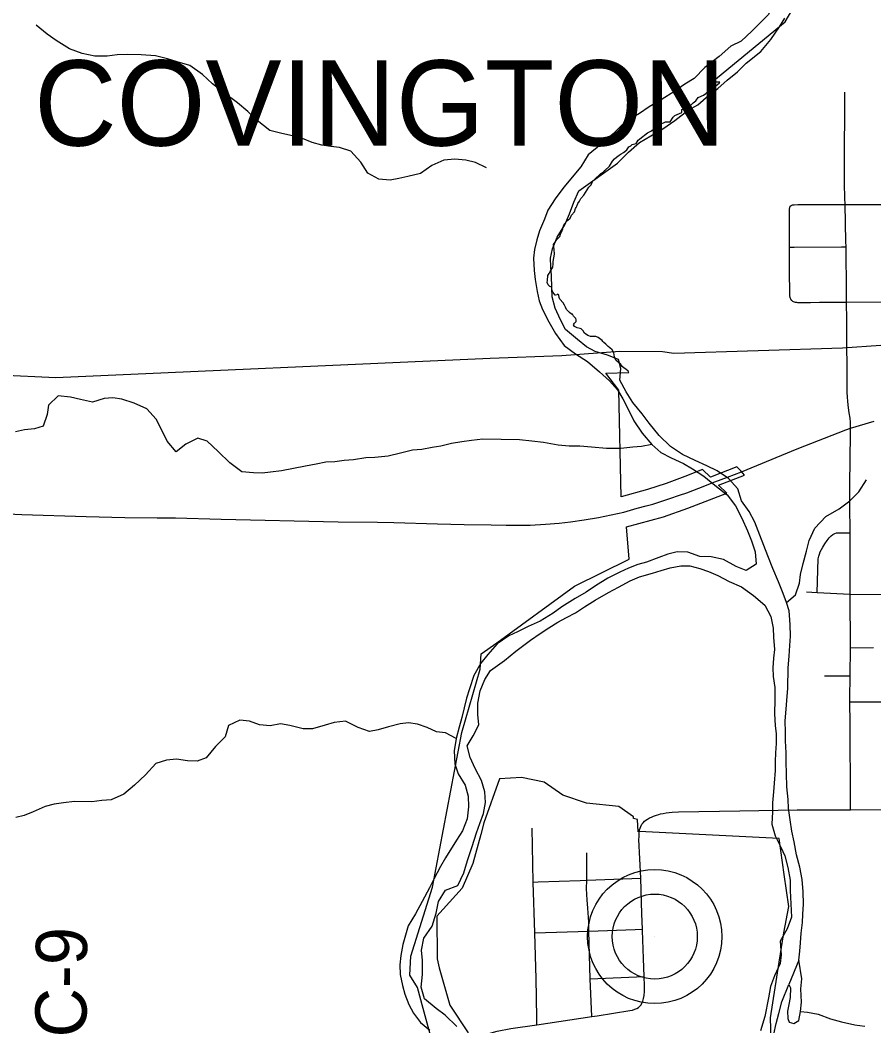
# Model space of a CAD drawing. Extents: x -87 to 2145, y -2128 to 440.
# Drawn here: x 3.07 to 28.06, y -1200.4 to -1170.94 of the extents above; entities that cross this region are included whole.
import ezdxf

# ---------------------------------------------------------------- set-up
doc = ezdxf.new("R2010")
doc.units = 0
for name, color, linetype in [('GM_X_City_Street', 7, 'Continuous'), ('GM_X_Corporation', 7, 'Continuous'), ('GM_X_Corporation_Text', 7, 'Continuous'), ('GM_X_County_Road', 7, 'Continuous'), ('GM_X_County_Road_Text', 7, 'Continuous'), ('GM_X_Major_River', 7, 'Continuous'), ('GM_X_Minor_River', 7, 'Continuous'), ('GM_X_Rail_Line', 7, 'Continuous'), ('GM_X_Township_Road', 7, 'Continuous'), ('GM_X_Unincorporated', 7, 'Continuous'), ('GM_X_Unincorporated_Location', 7, 'Continuous'), ('GM_X_US_Route', 7, 'Continuous')]:
    doc.layers.add(name, color=color, linetype=linetype)

msp = doc.modelspace()

# ---------------------------------------------------------------- linework, layer by layer
at = {"layer": 'GM_X_City_Street'}
msp.add_line((27.378, -1189.322), (28.055, -1189.317), dxfattribs=at)
for points in [[(27.378, -1189.322), (27.367, -1187.757), (27.367, -1185.956), (27.362, -1185.133), (27.359, -1184.543), (27.378, -1183.07), (27.38, -1182.887), (27.375, -1182.715), (27.365, -1182.596), (27.339, -1182.446), (27.31, -1182.219), (27.297, -1182.089), (27.291, -1181.992), (27.284, -1181.832), (27.272, -1179.726), (27.263, -1179.198), (27.259, -1178.927), (27.248, -1177.581), (27.246, -1177.419), (27.22, -1176.343), (27.216, -1176.145), (27.207, -1175.735), (27.205, -1175.325), (27.213, -1173.046)], [(25.656, -1179.148), (25.634, -1179.117), (25.622, -1179.093), (25.614, -1179.064), (25.606, -1179.013), (25.603, -1178.965), (25.602, -1178.94), (25.6, -1178.845), (25.597, -1178.391), (25.595, -1177.587), (25.592, -1176.505), (25.595, -1176.458), (25.599, -1176.433), (25.605, -1176.412), (25.616, -1176.393), (25.639, -1176.371)], [(25.639, -1176.371), (25.66, -1176.358), (25.68, -1176.351), (25.709, -1176.347), (25.727, -1176.346), (25.835, -1176.344), (27.22, -1176.343), (28.716, -1176.343), (28.829, -1176.342)], [(25.595, -1177.587), (25.73, -1177.587), (27.111, -1177.581), (27.248, -1177.581)], [(25.656, -1179.148), (25.681, -1179.169), (25.704, -1179.182), (25.729, -1179.192), (25.763, -1179.201), (25.793, -1179.205), (25.829, -1179.208), (25.896, -1179.21), (25.995, -1179.213), (26.207, -1179.208), (26.469, -1179.203), (27.263, -1179.198), (28.744, -1179.19), (28.805, -1179.193), (28.87, -1179.2)], [(26.401, -1187.703), (26.434, -1186.717), (26.447, -1186.644), (26.469, -1186.578), (26.493, -1186.518), (26.568, -1186.373), (26.628, -1186.275), (26.695, -1186.177), (26.756, -1186.099), (26.808, -1186.047), (26.864, -1186.003), (26.918, -1185.975), (26.971, -1185.962), (27.036, -1185.956), (27.229, -1185.956), (27.367, -1185.956)], [(26.094, -1187.683), (26.401, -1187.703), (27.367, -1187.757)], [(27.367, -1187.757), (28.751, -1187.765), (28.932, -1187.766)], [(27.377, -1194.073), (27.375, -1193.831), (27.364, -1191.541), (27.36, -1190.903), (27.359, -1190.788), (27.365, -1190.168), (27.365, -1190.149), (27.378, -1189.322)], [(26.62, -1190.149), (27.222, -1190.149), (27.365, -1190.149)], [(27.36, -1190.903), (27.508, -1190.904), (28.95, -1190.911)], [(25.814, -1194.073), (27.377, -1194.073), (28.509, -1194.065), (28.791, -1194.056), (28.965, -1194.043)]]:
    msp.add_lwpolyline(points, dxfattribs=at)
at = {"layer": 'GM_X_Corporation'}
for points in [[(15.194, -1201.071), (14.872, -1199.892), (14.702, -1199.272), (14.478, -1198.913), (14.509, -1198.352), (15.139, -1196.34), (16, -1191.804), (16.533, -1189.953), (16.562, -1189.498), (17.021, -1189.178), (19.297, -1187.517), (20.901, -1186.73), (20.818, -1185.786), (21.903, -1185.486), (22.612, -1185.239), (23.754, -1184.791), (23.514, -1184.562), (24.275, -1184.265), (24.18, -1184.152), (24.049, -1184.028), (23.281, -1184.329), (23.041, -1184.1), (22.528, -1184.305), (21.984, -1184.51), (21.432, -1184.69), (20.66, -1184.898), (20.6, -1181.776), (20.211, -1181.281), (20.885, -1181.261), (20.874, -1181.219), (20.802, -1181.168), (20.751, -1181.132), (20.689, -1181.081), (20.653, -1181.024), (20.504, -1180.896), (20.473, -1180.803), (20.448, -1180.685), (20.401, -1180.598), (20.329, -1180.541), (20.283, -1180.5), (20.211, -1180.433), (20.155, -1180.382), (20.132, -1180.357), (20.104, -1180.326), (19.991, -1180.233), (19.919, -1180.207), (19.77, -1180.202), (19.719, -1180.187), (19.693, -1180.176), (19.595, -1180.11), (19.549, -1180.038), (19.498, -1179.986), (19.462, -1179.976), (19.375, -1179.955), (19.303, -1179.909), (19.267, -1179.863), (19.303, -1179.812), (19.349, -1179.771), (19.349, -1179.714), (19.333, -1179.678), (19.272, -1179.611), (19.241, -1179.555), (19.21, -1179.55), (19.149, -1179.503), (19.107, -1179.457), (19.061, -1179.411), (19.036, -1179.344), (19.01, -1179.293), (18.964, -1179.216), (18.871, -1179.113), (18.851, -1179.062), (18.835, -1178.995), (18.805, -1178.969), (18.794, -1178.99), (18.738, -1178.995), (18.728, -1178.995), (18.676, -1178.918), (18.646, -1178.861), (18.63, -1178.815), (18.625, -1178.753), (18.574, -1178.738), (18.527, -1178.692), (18.497, -1178.62), (18.507, -1178.568), (18.517, -1178.419), (18.558, -1178.363), (18.589, -1178.301), (18.666, -1178.178), (18.676, -1178.075), (18.673, -1178.036), (18.671, -1178.008), (18.717, -1177.798), (18.702, -1177.659), (18.687, -1177.515), (18.728, -1177.448), (18.779, -1177.361), (18.866, -1177.274), (18.892, -1177.207), (18.933, -1177.099), (18.953, -1177.058), (18.969, -1177.006), (18.994, -1176.914), (19.107, -1176.801), (19.171, -1176.745), (19.212, -1176.655), (19.299, -1176.551), (19.324, -1176.456), (19.346, -1176.432), (19.371, -1176.388), (19.397, -1176.315), (19.441, -1176.239), (19.485, -1176.164), (19.569, -1176.065), (19.717, -1175.829), (19.787, -1175.76), (19.823, -1175.667), (19.946, -1175.549), (20.014, -1175.486), (20.066, -1175.434), (20.153, -1175.387), (20.182, -1175.347), (20.322, -1175.213), (20.409, -1175.073), (20.473, -1175.004), (20.525, -1174.957), (20.606, -1174.899), (20.665, -1174.858), (20.734, -1174.818), (20.775, -1174.783), (20.827, -1174.742), (20.891, -1174.649), (20.949, -1174.626), (20.984, -1174.585), (21.106, -1174.55), (21.159, -1174.457), (21.211, -1174.416), (21.438, -1174.242), (21.548, -1174.183), (21.67, -1174.085), (21.682, -1174.067), (21.775, -1174.05), (21.781, -1174.009), (21.833, -1173.98), (21.926, -1173.939), (21.961, -1173.916), (22.042, -1173.916), (22.094, -1173.916), (22.187, -1173.782), (22.24, -1173.73), (22.437, -1173.648), (22.443, -1173.561), (22.617, -1173.509), (22.693, -1173.445), (22.769, -1173.363), (22.85, -1173.299), (22.92, -1173.206), (23.071, -1173.142), (23.141, -1173.084), (23.286, -1172.95), (23.443, -1172.857), (23.532, -1172.786), (23.543, -1172.773), (23.551, -1172.761), (23.318, -1172.76), (25.468, -1170.987), (25.658, -1170.654)], [(25.07, -1201.149), (25.037, -1200.16), (25.291, -1198.537), (25.431, -1197.671), (25.571, -1196.905), (25.439, -1195.967), (25.291, -1194.915), (21.189, -1194.708), (21.158, -1194.715), (21.147, -1194.351), (21.022, -1194.325), (21.021, -1194.28), (20.595, -1193.976), (19.649, -1193.877), (18.952, -1193.643), (18.413, -1193.265), (17.742, -1193.122), (17.105, -1193.164), (16.645, -1194.454), (16.553, -1194.791), (16.323, -1195.646), (16.009, -1196.361), (15.265, -1197.189), (15.275, -1198.433), (15.338, -1198.695), (15.645, -1199.79), (16.19, -1200.598)]]:
    msp.add_lwpolyline(points, dxfattribs=at)
at = {"layer": 'GM_X_County_Road'}
msp.add_line((18.193, -1200.365), (19.801, -1200.125), dxfattribs=at)
for points in [[(21.385, -1194.375), (21.436, -1194.342), (21.492, -1194.309), (21.553, -1194.281), (21.61, -1194.258), (21.694, -1194.229), (21.766, -1194.207), (21.818, -1194.192), (21.896, -1194.175), (21.984, -1194.158), (22.065, -1194.147), (22.154, -1194.14), (22.341, -1194.132), (24.142, -1194.096), (25.814, -1194.073)], [(21.195, -1194.722), (21.204, -1194.661), (21.221, -1194.607), (21.241, -1194.557), (21.273, -1194.494), (21.306, -1194.45), (21.347, -1194.405), (21.385, -1194.375)], [(21.239, -1196.074), (21.186, -1194.941), (21.189, -1194.858), (21.195, -1194.722)], [(21.286, -1197.566), (21.27, -1197.116), (21.239, -1196.074)], [(21.341, -1198.956), (21.315, -1198.427), (21.288, -1197.607), (21.286, -1197.566)], [(19.801, -1200.125), (19.959, -1200.101), (20.917, -1199.951), (20.996, -1199.934), (21.069, -1199.911), (21.121, -1199.887), (21.171, -1199.858), (21.211, -1199.823), (21.245, -1199.782), (21.272, -1199.737), (21.297, -1199.675), (21.322, -1199.594), (21.339, -1199.511), (21.348, -1199.395), (21.35, -1199.229), (21.341, -1198.956)], [(16.612, -1200.667), (17.033, -1200.553), (17.432, -1200.479), (18.193, -1200.365)]]:
    msp.add_lwpolyline(points, dxfattribs=at)
at = {"layer": 'GM_X_Major_River'}
msp.add_line((25.861, -1198.473), (25.569, -1199.19), dxfattribs=at)
for points in [[(25.146, -1169.827), (25.139, -1170.109), (25.091, -1170.471), (24.974, -1170.77), (24.491, -1171.264), (24.173, -1171.559), (23.878, -1171.704), (23.53, -1172.008), (23.11, -1172.332), (22.802, -1172.648), (22.527, -1172.813), (22.231, -1173.018), (21.833, -1173.271), (21.487, -1173.475), (21.201, -1173.671), (20.783, -1173.923), (20.434, -1174.268), (20.065, -1174.583), (19.697, -1174.887), (19.488, -1175.235)], [(20.556, -1175.128), (20.875, -1174.812), (21.203, -1174.527), (21.529, -1174.333), (21.885, -1174.119), (22.232, -1173.875), (22.621, -1173.581), (22.906, -1173.416), (23.234, -1173.141), (23.499, -1172.945), (23.766, -1172.699), (24.073, -1172.454), (24.32, -1172.197), (24.75, -1171.854), (25.049, -1171.508), (25.298, -1171.14), (25.454, -1170.882)], [(25.861, -1198.473), (25.896, -1198.213), (25.91, -1197.963), (25.935, -1197.683), (25.97, -1197.373), (25.984, -1197.122), (25.999, -1196.832), (25.995, -1196.471), (25.961, -1196.11), (25.897, -1195.748), (25.802, -1195.386), (25.729, -1195.004), (25.664, -1194.692), (25.609, -1194.36), (25.565, -1194.019), (25.549, -1193.768), (25.515, -1193.396), (25.501, -1193.005), (25.497, -1192.674), (25.491, -1192.404), (25.477, -1192.053), (25.471, -1191.792), (25.467, -1191.461), (25.493, -1191.121), (25.517, -1190.871), (25.543, -1190.511), (25.553, -1189.909), (25.579, -1189.569), (25.604, -1189.259), (25.618, -1188.988), (25.614, -1188.638), (25.581, -1188.246), (25.505, -1187.994), (25.409, -1187.732), (25.274, -1187.389), (25.1, -1187.005), (24.956, -1186.632), (24.725, -1186.027), (24.582, -1185.644), (24.416, -1185.33), (24.191, -1185.016), (24.076, -1184.673), (23.811, -1184.368), (23.474, -1184.142), (23.176, -1183.996), (22.827, -1183.84), (22.46, -1183.664), (22.113, -1183.427), (21.777, -1183.111), (21.483, -1182.745), (21.277, -1182.471), (21.002, -1182.136), (20.806, -1181.832), (20.621, -1181.488), (20.657, -1181.148), (20.582, -1180.876), (20.263, -1180.75), (19.904, -1180.644), (19.645, -1180.509), (19.388, -1180.295), (19.033, -1179.998), (18.887, -1179.715), (18.732, -1179.372), (18.648, -1179.04), (18.632, -1178.779), (18.628, -1178.418), (18.602, -1178.167), (18.596, -1177.916), (18.651, -1177.637), (18.787, -1177.298), (19.013, -1176.931), (19.149, -1176.613), (19.275, -1176.274), (19.421, -1175.936), (20.556, -1175.128)], [(19.488, -1175.235), (18.982, -1175.828), (18.735, -1176.175), (18.519, -1176.502), (18.415, -1176.771), (18.269, -1177.109), (18.194, -1177.378), (18.129, -1177.658), (18.095, -1177.908), (18.119, -1178.269), (18.145, -1178.54), (18.209, -1178.892), (18.265, -1179.163), (18.361, -1179.416), (18.545, -1179.779), (18.74, -1180.123), (18.995, -1180.468), (19.331, -1180.715), (19.678, -1180.941), (20.034, -1181.238), (20.321, -1181.503), (20.557, -1181.768), (20.713, -1182.031), (20.887, -1182.374), (21.033, -1182.678), (21.277, -1183.042), (21.562, -1183.368), (21.829, -1183.603), (22.127, -1183.758), (22.485, -1183.925), (22.753, -1184.08), (23.08, -1184.296), (23.456, -1184.603), (23.763, -1184.848), (24.008, -1185.163), (24.193, -1185.527), (24.367, -1185.901), (24.482, -1186.193), (24.587, -1186.516), (24.621, -1186.877), (24.327, -1187.063), (24.029, -1186.947), (23.661, -1186.741), (23.302, -1186.664), (22.971, -1186.649), (22.612, -1186.523), (22.302, -1186.517), (22.03, -1186.583), (21.768, -1186.679), (21.405, -1186.813), (21.153, -1186.889), (20.881, -1186.994), (20.628, -1187.11), (20.274, -1187.285), (19.91, -1187.509), (19.636, -1187.695), (19.322, -1187.88), (18.927, -1188.124), (18.674, -1188.31), (18.289, -1188.544), (17.946, -1188.699), (17.632, -1188.854), (17.38, -1188.97), (17.035, -1189.205), (16.759, -1189.521), (16.554, -1189.778), (16.348, -1190.135), (16.221, -1190.524), (16.136, -1190.803), (16.072, -1191.082), (15.997, -1191.362), (15.922, -1191.651), (15.836, -1191.98), (15.78, -1192.34), (15.794, -1192.721), (15.889, -1193.014), (16.094, -1193.348), (16.189, -1193.67), (16.194, -1193.981), (16.158, -1194.331), (16.022, -1194.69), (15.847, -1194.957), (15.517, -1195.473), (15.373, -1195.731), (15.176, -1196.098), (15.052, -1196.357), (14.835, -1196.754), (14.648, -1197.112), (14.432, -1197.469), (14.347, -1197.738), (14.272, -1198.017), (14.217, -1198.337), (14.182, -1198.607), (14.198, -1198.898), (14.262, -1199.22), (14.328, -1199.472), (14.444, -1199.774), (14.58, -1200.027), (14.786, -1200.301), (15.062, -1200.526)], [(19.062, -1188.437), (19.325, -1188.301), (19.589, -1188.125), (19.903, -1187.93), (20.297, -1187.706), (20.591, -1187.551), (20.925, -1187.366), (21.197, -1187.25), (21.58, -1187.136), (21.832, -1187.061), (22.094, -1186.985), (22.415, -1186.92), (22.676, -1186.924), (22.965, -1186.999), (23.224, -1187.094), (23.493, -1187.209), (23.831, -1187.385), (24.189, -1187.541), (24.536, -1187.788), (24.872, -1188.074), (25.047, -1188.408), (25.111, -1188.749), (25.127, -1189.01), (25.151, -1189.371), (25.127, -1189.632), (25.102, -1189.912), (25.118, -1190.163), (25.162, -1190.484), (25.167, -1190.835), (25.15, -1191.256), (25.174, -1191.597), (25.2, -1191.848), (25.205, -1192.128), (25.181, -1192.399), (25.176, -1192.659), (25.172, -1192.92), (25.146, -1193.29), (25.122, -1193.54), (25.096, -1193.87), (25.092, -1194.131), (25.076, -1194.491), (25.17, -1194.834), (25.335, -1195.167), (25.451, -1195.42), (25.546, -1195.762), (25.61, -1196.134), (25.615, -1196.435), (25.628, -1196.826), (25.652, -1197.217), (25.526, -1197.556), (25.319, -1197.913), (25.353, -1198.314), (25.318, -1198.574), (25.152, -1198.932), (25.037, -1199.241), (24.981, -1199.581), (24.872, -1200.12), (24.744, -1200.539)], [(15.856, -1200.419), (15.511, -1200.083), (15.244, -1199.888), (14.908, -1199.602), (14.813, -1199.269), (14.849, -1198.889), (14.846, -1198.488), (14.821, -1198.177), (14.887, -1197.827), (15.133, -1197.481), (15.25, -1197.102), (15.316, -1196.752), (15.522, -1196.425), (15.885, -1196.291), (16.061, -1195.913), (16.168, -1195.554), (16.305, -1195.145), (16.432, -1194.747), (16.526, -1194.468), (16.632, -1194.179), (16.697, -1193.859), (16.672, -1193.548), (16.577, -1193.216), (16.393, -1192.862), (16.248, -1192.539), (16.153, -1192.196), (16.329, -1191.899), (16.494, -1191.581), (16.469, -1191.28), (16.465, -1190.949), (16.541, -1190.589), (16.677, -1190.251), (16.842, -1189.993), (17.247, -1189.699), (17.583, -1189.424), (18.009, -1189.101), (18.293, -1188.905), (18.546, -1188.739), (18.81, -1188.573), (19.062, -1188.437)], [(25.569, -1199.19), (25.617, -1199.281), (25.612, -1199.572), (25.569, -1199.771), (25.536, -1199.971), (25.542, -1200.182), (25.58, -1200.293), (25.72, -1200.325), (25.862, -1200.237), (25.916, -1199.978), (25.941, -1199.707), (25.927, -1199.316), (25.952, -1199.016), (25.861, -1198.473)], [(26.056, -1203.648), (25.931, -1203.335), (25.825, -1203.063), (25.65, -1202.759), (25.475, -1202.426), (25.399, -1202.174), (25.295, -1201.801), (25.22, -1201.479), (25.155, -1201.157), (25.129, -1200.896), (25.134, -1200.646), (25.199, -1200.326), (25.284, -1200.037), (25.37, -1199.698), (25.569, -1199.19)]]:
    msp.add_lwpolyline(points, dxfattribs=at)
at = {"layer": 'GM_X_Minor_River'}
for points in [[(16.723, -1175.265), (16.404, -1175.107), (16.114, -1175.04), (15.793, -1175.013), (15.47, -1175.046), (15.125, -1175.2), (14.788, -1175.434), (14.415, -1175.517), (14.152, -1175.581), (13.899, -1175.626), (13.568, -1175.599), (13.25, -1175.42), (13.046, -1175.103), (12.752, -1174.774), (12.422, -1174.666), (12.161, -1174.64), (11.901, -1174.604), (11.621, -1174.528), (11.332, -1174.41), (11.042, -1174.324), (10.732, -1174.256), (10.382, -1174.168), (10.006, -1173.877), (9.73, -1173.619), (9.434, -1173.361), (9.048, -1173.08), (8.702, -1172.81), (8.406, -1172.532), (8.04, -1172.272), (7.67, -1172.163), (7.381, -1172.076), (7.031, -1171.988), (6.609, -1171.958), (6.207, -1171.949), (5.905, -1171.953), (5.613, -1171.997), (5.251, -1171.999), (4.881, -1171.92), (4.512, -1171.781), (4.125, -1171.541), (3.857, -1171.353), (3.541, -1171.084)], [(21.562, -1183.368), (21.261, -1183.433), (21.01, -1183.449), (20.658, -1183.483), (20.237, -1183.486), (19.797, -1183.448), (19.457, -1183.423), (19.146, -1183.417), (18.816, -1183.392), (18.386, -1183.314), (18.046, -1183.269), (17.686, -1183.232), (16.614, -1183.214), (16.282, -1183.249), (16.001, -1183.294), (15.699, -1183.339), (15.388, -1183.414), (15.136, -1183.46), (14.825, -1183.515), (14.553, -1183.54), (14.201, -1183.625), (13.839, -1183.709), (13.457, -1183.752), (13.187, -1183.758), (12.825, -1183.822), (12.554, -1183.837), (12.283, -1183.873), (12.022, -1183.889), (11.74, -1183.944), (11.419, -1184.009), (11.067, -1184.073), (10.725, -1184.137), (10.403, -1184.182), (10.152, -1184.208), (9.902, -1184.204), (9.562, -1184.168), (9.205, -1183.911), (8.87, -1183.575), (8.544, -1183.269), (8.275, -1183.184), (7.921, -1183.358), (7.637, -1183.584), (7.372, -1183.269), (7.236, -1182.986), (7.051, -1182.632), (6.776, -1182.327), (6.408, -1182.16), (6.049, -1182.044), (5.779, -1181.999), (5.528, -1182.025), (5.185, -1182.13), (4.836, -1182.054), (4.547, -1181.979), (4.186, -1181.943), (3.901, -1182.218), (3.856, -1182.488), (3.74, -1182.837), (3.489, -1182.913), (3.198, -1182.938), (2.936, -1182.994)], [(25.505, -1187.994), (25.769, -1187.778), (25.885, -1187.43), (25.919, -1187.18), (25.995, -1186.86), (26.091, -1186.491), (26.166, -1186.182), (26.333, -1185.824), (26.659, -1185.478), (27.044, -1185.254), (27.358, -1185.019), (27.623, -1184.753), (27.85, -1184.406)], [(15.836, -1191.98), (15.518, -1191.815), (15.258, -1191.79), (14.98, -1191.655), (14.701, -1191.56), (14.441, -1191.526), (14.19, -1191.552), (13.857, -1191.636), (13.555, -1191.732), (13.294, -1191.777), (12.965, -1191.661), (12.597, -1191.475), (12.266, -1191.509), (11.994, -1191.595), (11.631, -1191.699), (11.351, -1191.694), (10.961, -1191.598), (10.692, -1191.553), (10.39, -1191.608), (10.08, -1191.583), (9.781, -1191.478), (9.501, -1191.443), (9.167, -1191.597), (9.071, -1191.937), (8.786, -1192.212), (8.51, -1192.548), (8.248, -1192.644), (7.967, -1192.64), (7.647, -1192.584), (7.356, -1192.619), (7.044, -1192.714), (6.738, -1193.05), (6.412, -1193.345), (6.107, -1193.61), (5.733, -1193.775), (5.462, -1193.8), (5.171, -1193.835), (4.66, -1193.827), (4.339, -1193.861), (4.067, -1193.907), (3.806, -1193.973), (3.452, -1194.127), (3.19, -1194.233), (2.938, -1194.299)], [(25.916, -1199.978), (26.116, -1200.001), (26.436, -1200.057), (26.795, -1200.193), (27.114, -1200.278), (27.504, -1200.365), (27.794, -1200.41)]]:
    msp.add_lwpolyline(points, dxfattribs=at)
at = {"layer": 'GM_X_Rail_Line'}
msp.add_lwpolyline([(-21.617, -1175.743), (-1.755, -1180.871), (-0.387, -1181.11), (0.552, -1181.183), (2.455, -1181.333), (4.116, -1181.404), (16.832, -1180.845), (18.928, -1180.764), (20.623, -1180.635), (21.872, -1180.65), (22.21, -1180.696), (27.143, -1180.542), (29.389, -1180.378), (32.123, -1180.05), (32.645, -1179.993)], dxfattribs=at)
at = {"layer": 'GM_X_Township_Road'}
for p, q in [((18.088, -1196.186), (18.061, -1194.611)), ((18.136, -1197.675), (18.088, -1196.186)), ((19.655, -1196.131), (21.239, -1196.074)), ((18.136, -1197.675), (19.721, -1197.62)), ((19.761, -1199.024), (19.721, -1197.62)), ((19.761, -1199.024), (21.341, -1198.956)), ((19.801, -1200.125), (19.761, -1199.024))]:
    msp.add_line(p, q, dxfattribs=at)
for points in [[(19.655, -1196.131), (19.657, -1196.039), (19.66, -1195.328)], [(18.088, -1196.186), (18.234, -1196.181), (19.46, -1196.138), (19.655, -1196.131)], [(19.721, -1197.62), (19.714, -1197.363), (19.686, -1196.955), (19.675, -1196.825), (19.665, -1196.712), (19.656, -1196.537), (19.652, -1196.389), (19.655, -1196.131)], [(18.193, -1200.365), (18.191, -1200.196), (18.187, -1199.562), (18.18, -1199.021), (18.136, -1197.675)], [(19.721, -1197.62), (21.075, -1197.574), (21.286, -1197.566)]]:
    msp.add_lwpolyline(points, dxfattribs=at)
at = {"layer": 'GM_X_Unincorporated'}
for radius in [1.964, 1.245]:
    msp.add_circle((21.647, -1197.784), radius, dxfattribs=at)
at = {"layer": 'GM_X_Unincorporated_Location'}
msp.add_line((21.647, -1197.784), (21.647, -1197.784), dxfattribs=at)
at = {"layer": 'GM_X_US_Route'}
for points in [[(20.738, -1185.347), (21.135, -1185.238), (21.393, -1185.171), (21.589, -1185.114), (21.764, -1185.061), (22.09, -1184.953), (22.372, -1184.858), (22.585, -1184.784), (22.935, -1184.652), (23.407, -1184.468), (23.775, -1184.328), (24.186, -1184.166), (25.82, -1183.501), (27.237, -1182.938), (27.38, -1182.887), (28.07, -1182.682)], [(2.508, -1185.389), (3.117, -1185.416), (5.002, -1185.476), (6.133, -1185.505), (7.085, -1185.514), (7.617, -1185.522), (8.954, -1185.558), (12.381, -1185.631), (13.529, -1185.648), (14.005, -1185.659), (15.283, -1185.693), (16.07, -1185.711), (16.857, -1185.726), (17.3, -1185.736), (17.676, -1185.736), (18.003, -1185.728), (18.445, -1185.704), (18.853, -1185.671), (19.178, -1185.635), (19.584, -1185.577), (20.003, -1185.505), (20.372, -1185.43), (20.738, -1185.347)]]:
    msp.add_lwpolyline(points, dxfattribs=at)

# ---------------------------------------------------------------- texts
at = {"layer": 'GM_X_Corporation_Text'}
msp.add_text('COVINGTON', height=2.5, rotation=0, dxfattribs=at).set_placement((3.479, -1174.617))
at = {"layer": 'GM_X_County_Road_Text'}
msp.add_text('C-9', height=1.5, rotation=89.5607, dxfattribs=at).set_placement((5.009, -1200.742))

doc.saveas('drawing.dxf')
